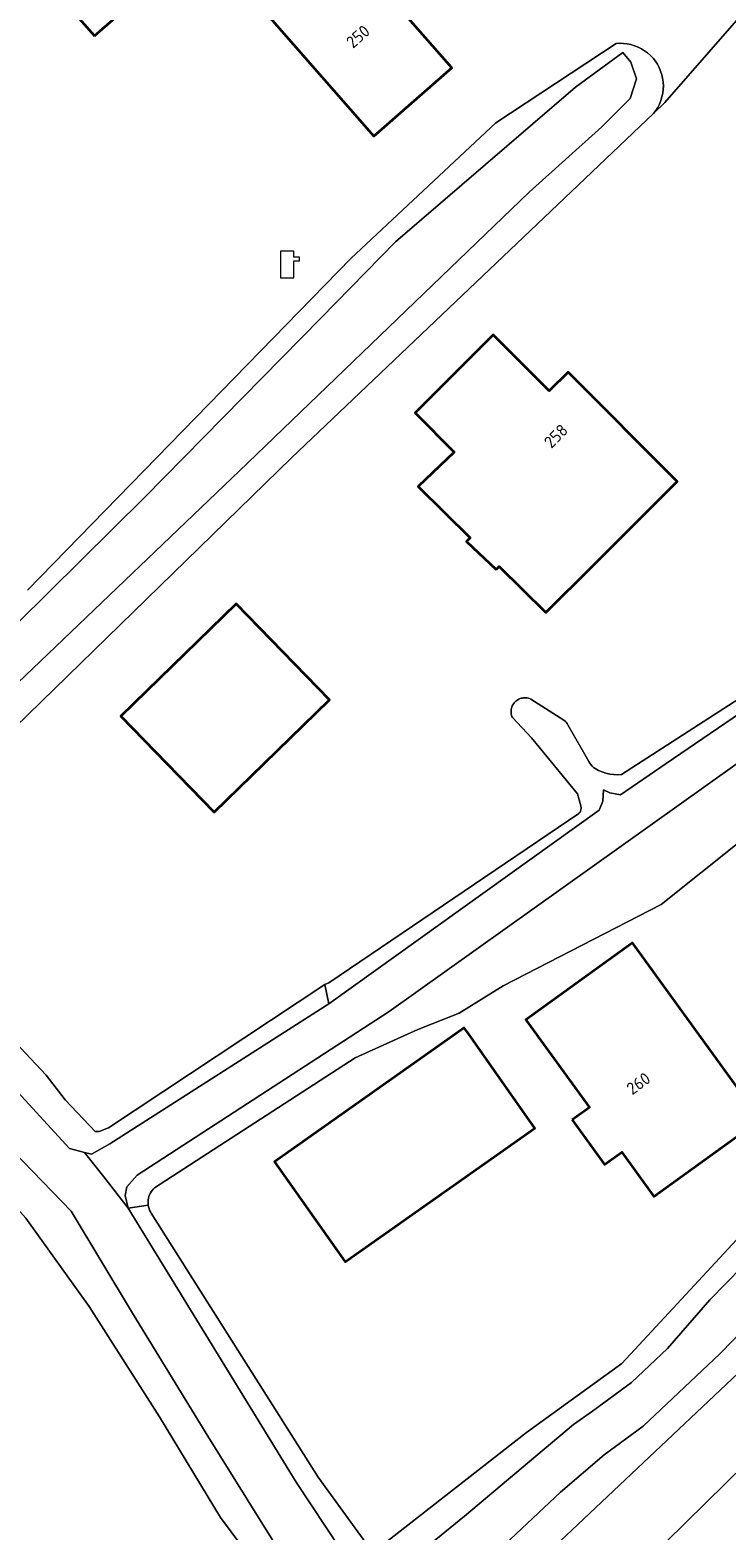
# Model space of a CAD drawing. Header units: metres. Extents: x 103671 to 105190, y 427150 to 429171.
# Tile 293 of 320: x 104535 to 104587, y 428443 to 428555. Entities that reach past the tile are written whole.
import ezdxf
from ezdxf.enums import TextEntityAlignment as Align

# ---------------------------------------------------------------- set-up
doc = ezdxf.new("R2010")
doc.units = ezdxf.units.M
for name, color, linetype, lineweight in [('B-WE-KL-WATER-S', 253, 'Continuous', 25), ('B-WE-OG-BEBOUWING-GV', 253, 'Continuous', 35), ('B-WE-OG-BEBOUWING-T18', 7, 'Continuous', 18), ('B-WE-OG-TERREIN_BEGROEID-GV', 253, 'Continuous', 18), ('B-WE-OG-TERREIN_ERF-GV', 253, 'Continuous', 18), ('B-WE-OG-TERREIN_OEVER-GV', 253, 'Continuous', 18), ('B-WE-OG-WATER_SLOOT-GV', 253, 'Continuous', 18)]:
    doc.layers.add(name, color=color, linetype=linetype, lineweight=lineweight)
doc.styles.add('NLCS-ISO-M500-T18', font='NLCS-ISO.ttf', dxfattribs={"height": 0.9})

# ---------------------------------------------------------------- blocks, each defined once
blk = doc.blocks.new('SKL-WATER_POMP-SO')
at = {"color": 0, "linetype": 'ByBlock', "lineweight": 18}
blk.add_lwpolyline([(1, 1.09), (1, 2), (-1, 2), (-1, -2), (1, -2), (1, 0.57), (1.85, 0.57), (1.85, 1.09)], close=True, dxfattribs=at)

msp = doc.modelspace()

# ---------------------------------------------------------------- linework, layer by layer
at = {"layer": 'B-WE-OG-BEBOUWING-GV', "flags": 128}
for points in [[(104539.797, 428554.147), (104547.395, 428560.835), (104541.047, 428568.045), (104533.449, 428561.357)], [(104558.644, 428560.604), (104552.84, 428555.519), (104560.587, 428546.676), (104566.391, 428551.76)], [(104569.669, 428514.446), (104569.914, 428514.668), (104573.378, 428511.237), (104576.9, 428514.745), (104583.16, 428520.981), (104575.028, 428529.136), (104573.625, 428527.736), (104569.466, 428531.906), (104564.588, 428527.041), (104563.644, 428526.11), (104566.545, 428523.168), (104563.867, 428520.622), (104567.738, 428516.796), (104567.466, 428516.517)], [(104545.176, 428500), (104548.69, 428496.387), (104552.405, 428500), (104557.283, 428504.745), (104550.34, 428511.882), (104541.748, 428503.524)], [(104575.339, 428473.49), (104577.755, 428470.151), (104579.035, 428471.077), (104581.419, 428467.782), (104589.342, 428473.516), (104579.827, 428486.665), (104571.896, 428480.939), (104576.619, 428474.416)], [(104567.639, 428479.853), (104567.308, 428480.322), (104553.184, 428470.363), (104558.435, 428462.915), (104572.559, 428472.874), (104571.972, 428473.706)]]:
    msp.add_lwpolyline(points, close=True, dxfattribs=at)
at = {"layer": 'B-WE-OG-TERREIN_BEGROEID-GV', "flags": 128}
msp.add_lwpolyline([(104623.848, 428482.914), (104543.732, 428404.12)], dxfattribs=at)
at = {"layer": 'B-WE-OG-TERREIN_ERF-GV', "flags": 128}
for points in [[(104547.395, 428560.835), (104539.797, 428554.147), (104533.449, 428561.357)], [(104588.785, 428556.695), (104582.24, 428549.181), (104581.387, 428548.369), (104554.442, 428522.749), (104526.963, 428495.99)], [(104534.809, 428512.899), (104558.875, 428537.582), (104569.657, 428547.666), (104578.605, 428553.58), (104578.884, 428553.597), (104579.164, 428553.589), (104579.442, 428553.557), (104579.715, 428553.5), (104579.983, 428553.42), (104580.243, 428553.317), (104580.493, 428553.191), (104580.73, 428553.044), (104580.954, 428552.876), (104581.163, 428552.69), (104581.354, 428552.486), (104581.527, 428552.266), (104581.679, 428552.032), (104581.811, 428551.785), (104581.921, 428551.528), (104582.007, 428551.262), (104582.07, 428550.99), (104582.109, 428550.713), (104582.124, 428550.434), (104582.114, 428550.154), (104582.079, 428549.877), (104582.021, 428549.604), (104581.938, 428549.336), (104581.833, 428549.077), (104581.705, 428548.829), (104581.556, 428548.592), (104581.387, 428548.369), (104582.24, 428549.181), (104588.785, 428556.695)], [(104521.263, 428492.696), (104536.194, 428476.799), (104537.615, 428474.981), (104539.846, 428472.626), (104540.135, 428472.626), (104540.824, 428472.888), (104556.937, 428483.563), (104557.218, 428483.67), (104575.829, 428496.27), (104575.864, 428496.308), (104575.895, 428496.349), (104575.923, 428496.392), (104575.947, 428496.438), (104575.967, 428496.486), (104575.982, 428496.535), (104575.992, 428496.586), (104575.999, 428496.637), (104576, 428496.689), (104575.997, 428496.741), (104575.989, 428496.792), (104575.977, 428496.842), (104575.732, 428497.737), (104572.32, 428501.905), (104570.888, 428503.414), (104570.852, 428503.497), (104570.824, 428503.583), (104570.804, 428503.671), (104570.791, 428503.761), (104570.787, 428503.851), (104570.79, 428503.941), (104570.801, 428504.031), (104570.82, 428504.119), (104570.846, 428504.205), (104570.88, 428504.289), (104570.921, 428504.369), (104570.969, 428504.446), (104571.023, 428504.518), (104571.084, 428504.585), (104571.15, 428504.647), (104571.221, 428504.702), (104571.297, 428504.751), (104571.377, 428504.794), (104571.46, 428504.829), (104571.546, 428504.856), (104571.634, 428504.877), (104571.723, 428504.889), (104571.814, 428504.893), (104571.904, 428504.89), (104571.994, 428504.879), (104572.082, 428504.86), (104572.168, 428504.833), (104572.252, 428504.799), (104574.725, 428503.227), (104574.811, 428503.153), (104574.89, 428503.072), (104574.961, 428502.983), (104575.023, 428502.888), (104576.576, 428500.152), (104576.648, 428500.03), (104576.731, 428499.916), (104576.825, 428499.811), (104576.929, 428499.715), (104577.041, 428499.629), (104577.3, 428499.49), (104577.571, 428499.375), (104577.85, 428499.285), (104578.137, 428499.22), (104578.429, 428499.182), (104578.722, 428499.17), (104579.016, 428499.184), (104591.155, 428507.019)], [(104593.768, 428498.945), (104581.958, 428489.512), (104570.21, 428483.455), (104566.936, 428481.431), (104563.856, 428480.216), (104559.183, 428478.089), (104544.246, 428468.423), (104544.156, 428468.331), (104544.074, 428468.231), (104544.001, 428468.124), (104543.938, 428468.012), (104543.884, 428467.895), (104543.841, 428467.773), (104543.808, 428467.648), (104543.787, 428467.521), (104543.776, 428467.392), (104543.777, 428467.263), (104543.789, 428467.135), (104543.812, 428467.008), (104543.845, 428466.883), (104543.89, 428466.762), (104543.945, 428466.645), (104544.009, 428466.534), (104556.445, 428446.889), (104560.508, 428441.293), (104571.932, 428450.227), (104579.025, 428455.355), (104592.337, 428469.694)]]:
    msp.add_lwpolyline(points, dxfattribs=at)
for points in [[(104560.587, 428546.676), (104552.84, 428555.519), (104558.644, 428560.604), (104566.391, 428551.76)], [(104569.669, 428514.446), (104567.466, 428516.517), (104567.738, 428516.796), (104563.867, 428520.622), (104566.545, 428523.168), (104563.644, 428526.11), (104564.588, 428527.041), (104569.466, 428531.906), (104573.625, 428527.736), (104575.028, 428529.136), (104583.16, 428520.981), (104576.9, 428514.745), (104573.378, 428511.237), (104569.914, 428514.668)], [(104548.69, 428496.387), (104545.176, 428500), (104541.748, 428503.524), (104550.34, 428511.882), (104557.283, 428504.745), (104552.405, 428500)], [(104510.432, 428453.31), (104514.439, 428446.319), (104523.569, 428433.123), (104537.836, 428413.278), (104545.196, 428419.696), (104555.341, 428427.847), (104557.813, 428430.137), (104557.933, 428431.15), (104557.595, 428432.236), (104555.739, 428435.059), (104549.177, 428443.903), (104544.619, 428451.378), (104539.382, 428459.605), (104534.681, 428466.163), (104530.991, 428470.314), (104520.726, 428481.047), (104510.598, 428490.887), (104498.074, 428503.652), (104483.672, 428492.965), (104493.246, 428479.944)], [(104575.339, 428473.49), (104576.619, 428474.416), (104571.896, 428480.939), (104579.827, 428486.665), (104589.342, 428473.516), (104581.419, 428467.782), (104579.035, 428471.077), (104577.755, 428470.151)], [(104567.639, 428479.853), (104571.972, 428473.706), (104572.559, 428472.874), (104558.435, 428462.915), (104553.184, 428470.363), (104567.308, 428480.322)]]:
    msp.add_lwpolyline(points, close=True, dxfattribs=at)
at = {"layer": 'B-WE-OG-TERREIN_OEVER-GV', "flags": 128}
for points in [[(104526.963, 428495.99), (104554.442, 428522.749), (104581.387, 428548.369), (104581.556, 428548.592), (104581.705, 428548.829), (104581.833, 428549.077), (104581.938, 428549.336), (104582.021, 428549.604), (104582.079, 428549.877), (104582.114, 428550.154), (104582.124, 428550.434), (104582.109, 428550.713), (104582.07, 428550.99), (104582.007, 428551.262), (104581.921, 428551.528), (104581.811, 428551.785), (104581.679, 428552.032), (104581.527, 428552.266), (104581.354, 428552.486), (104581.163, 428552.69), (104580.954, 428552.876), (104580.73, 428553.044), (104580.493, 428553.191), (104580.243, 428553.317), (104579.983, 428553.42), (104579.715, 428553.5), (104579.442, 428553.557), (104579.164, 428553.589), (104578.884, 428553.597), (104578.605, 428553.58), (104569.657, 428547.666), (104558.875, 428537.582), (104534.809, 428512.899)], [(104529.244, 428505.708), (104543.544, 428519.818), (104556.621, 428533.151), (104562.192, 428538.832), (104575.59, 428550.325), (104579.101, 428552.92), (104579.714, 428552.204), (104580.116, 428550.945), (104579.647, 428549.494), (104577.554, 428547.377), (104572.137, 428542.525), (104550.557, 428521.767), (104527.777, 428500)], [(104591.155, 428507.019), (104579.016, 428499.184), (104578.722, 428499.17), (104578.429, 428499.182), (104578.137, 428499.22), (104577.85, 428499.285), (104577.571, 428499.375), (104577.3, 428499.49), (104577.041, 428499.629), (104576.929, 428499.715), (104576.825, 428499.811), (104576.731, 428499.916), (104576.648, 428500.03), (104576.576, 428500.152), (104575.023, 428502.888), (104574.961, 428502.983), (104574.89, 428503.072), (104574.811, 428503.153), (104574.725, 428503.227), (104572.252, 428504.799), (104572.168, 428504.833), (104572.082, 428504.86), (104571.994, 428504.879), (104571.904, 428504.89), (104571.814, 428504.893), (104571.723, 428504.889), (104571.634, 428504.877), (104571.546, 428504.856), (104571.46, 428504.829), (104571.377, 428504.794), (104571.297, 428504.751), (104571.221, 428504.702), (104571.15, 428504.647), (104571.084, 428504.585), (104571.023, 428504.518), (104570.969, 428504.446), (104570.921, 428504.369), (104570.88, 428504.289), (104570.846, 428504.205), (104570.82, 428504.119), (104570.801, 428504.031), (104570.79, 428503.941), (104570.787, 428503.851), (104570.791, 428503.761), (104570.804, 428503.671), (104570.824, 428503.583), (104570.852, 428503.497), (104570.888, 428503.414), (104572.32, 428501.905), (104575.732, 428497.737), (104575.977, 428496.842), (104575.989, 428496.792), (104575.997, 428496.741), (104576, 428496.689), (104575.999, 428496.637), (104575.992, 428496.586), (104575.982, 428496.535), (104575.967, 428496.486), (104575.947, 428496.438), (104575.923, 428496.392), (104575.895, 428496.349), (104575.864, 428496.308), (104575.829, 428496.27), (104557.218, 428483.67), (104556.937, 428483.563), (104557.224, 428482.119), (104577.335, 428496.527), (104577.609, 428497.201), (104577.678, 428498.048), (104578.135, 428497.829), (104578.935, 428497.676), (104582.338, 428500), (104597.21, 428510.154)], [(104587.608, 428500), (104561.718, 428481.538), (104542.961, 428469.362), (104542.187, 428468.508), (104542.074, 428467.854), (104542.297, 428466.905), (104543.789, 428467.135), (104543.777, 428467.263), (104543.776, 428467.392), (104543.787, 428467.521), (104543.808, 428467.648), (104543.841, 428467.773), (104543.884, 428467.895), (104543.938, 428468.012), (104544.001, 428468.124), (104544.074, 428468.231), (104544.156, 428468.331), (104544.246, 428468.423), (104559.183, 428478.089), (104563.856, 428480.216), (104566.936, 428481.431), (104570.21, 428483.455), (104581.958, 428489.512), (104593.768, 428498.945)], [(104569.507, 428441.119), (104574.472, 428445.786), (104577.728, 428448.561), (104580.621, 428450.685), (104586.338, 428456.075), (104620.6, 428491.196), (104622.918, 428491.072), (104625.15, 428492.557), (104623.722, 428495.718), (104621.355, 428494.958), (104618.602, 428492.068), (104602.488, 428477.329), (104585.586, 428460.093), (104582.433, 428456.463), (104579.765, 428453.939), (104576.841, 428451.801), (104575.431, 428450.804), (104567.32, 428443.984), (104561.586, 428439.331)], [(104571.797, 428439.623), (104589.445, 428456.295), (104617.202, 428484.371), (104620.625, 428487.308), (104626.099, 428490.584), (104625.15, 428492.557), (104622.918, 428491.072), (104620.6, 428491.196), (104586.338, 428456.075), (104580.621, 428450.685), (104577.728, 428448.561), (104574.472, 428445.786), (104569.507, 428441.119)], [(104628.136, 428484.893), (104628.913, 428485.326), (104627.358, 428487.831), (104626.099, 428490.584), (104620.625, 428487.308), (104617.202, 428484.371), (104589.445, 428456.295), (104571.797, 428439.623), (104564.906, 428430.2), (104559.803, 428422.801), (104550.797, 428413.634), (104542.159, 428406.056), (104542.215, 428406.035), (104543.732, 428404.12), (104623.848, 428482.914)], [(104553.991, 428440.672), (104548.214, 428449.938), (104542.628, 428459.09), (104538.049, 428466.678), (104533.046, 428471.868)], [(104534.681, 428466.163), (104539.382, 428459.605), (104544.619, 428451.378), (104549.177, 428443.903), (104555.739, 428435.059)]]:
    msp.add_lwpolyline(points, dxfattribs=at)
for points in [[(104557.224, 428482.119), (104556.937, 428483.563), (104540.824, 428472.888), (104540.135, 428472.626), (104539.846, 428472.626), (104537.615, 428474.981), (104536.194, 428476.799), (104521.263, 428492.696), (104520.982, 428493.16), (104520.982, 428493.546), (104521.161, 428494.057), (104524.274, 428497.018), (104523.037, 428498.318), (104519.116, 428495.261), (104518.454, 428494.681), (104518.22, 428494.102), (104518.22, 428493.537), (104518.445, 428492.567), (104537.925, 428471.359), (104539.053, 428471.055), (104539.558, 428470.933), (104540.935, 428471.698)], [(104602.488, 428477.329), (104618.602, 428492.068), (104621.355, 428494.958), (104619.711, 428495.501), (104607.561, 428484.039), (104592.337, 428469.694), (104579.025, 428455.355), (104571.932, 428450.227), (104560.508, 428441.293), (104560.724, 428439.254), (104561.586, 428439.331), (104567.32, 428443.984), (104575.431, 428450.804), (104576.841, 428451.801), (104579.765, 428453.939), (104582.433, 428456.463), (104585.586, 428460.093)], [(104544.009, 428466.534), (104543.945, 428466.645), (104543.89, 428466.762), (104543.845, 428466.883), (104543.812, 428467.008), (104543.789, 428467.135), (104542.297, 428466.905), (104554.804, 428446.521), (104558.145, 428441.461), (104559.939, 428439.455), (104560.724, 428439.254), (104560.508, 428441.293), (104556.445, 428446.889)]]:
    msp.add_lwpolyline(points, close=True, dxfattribs=at)
at = {"layer": 'B-WE-OG-WATER_SLOOT-GV', "flags": 128}
for points in [[(104527.777, 428500), (104550.557, 428521.767), (104572.137, 428542.525), (104577.554, 428547.377), (104579.647, 428549.494), (104580.116, 428550.945), (104579.714, 428552.204), (104579.101, 428552.92), (104575.59, 428550.325), (104562.192, 428538.832), (104556.621, 428533.151), (104543.544, 428519.818), (104529.244, 428505.708)], [(104597.21, 428510.154), (104582.338, 428500), (104578.935, 428497.676), (104578.135, 428497.829), (104577.678, 428498.048), (104577.609, 428497.201), (104577.335, 428496.527), (104557.224, 428482.119), (104540.935, 428471.698), (104539.558, 428470.933), (104539.053, 428471.055), (104540.474, 428469.237), (104542.297, 428466.905), (104542.074, 428467.854), (104542.187, 428468.508), (104542.961, 428469.362), (104561.718, 428481.538), (104587.608, 428500)], [(104558.145, 428441.461), (104554.804, 428446.521), (104542.297, 428466.905), (104540.474, 428469.237), (104539.053, 428471.055), (104537.925, 428471.359), (104518.445, 428492.567)], [(104533.046, 428471.868), (104538.049, 428466.678), (104542.628, 428459.09), (104548.214, 428449.938), (104553.991, 428440.672)]]:
    msp.add_lwpolyline(points, dxfattribs=at)

# ---------------------------------------------------------------- block references
at = {"layer": 'B-WE-KL-WATER-S', "xscale": 0.5, "yscale": 0.5, "zscale": 0.5}
msp.add_blockref('SKL-WATER_POMP-SO', (104554.123, 428537.135), dxfattribs=at)

# ---------------------------------------------------------------- texts
at = {"layer": 'B-WE-OG-BEBOUWING-T18', "style": 'NLCS-ISO-M500-T18'}
for s, rotation, p in [('250', 41.2, (104559.399, 428554.102)), ('258', 44.9, (104574.129, 428524.373)), ('260', 35.9, (104580.271, 428476.193))]:
    msp.add_text(s, height=0.9, rotation=rotation, dxfattribs=at).set_placement(p, align=Align.MIDDLE)

doc.saveas('drawing.dxf')
